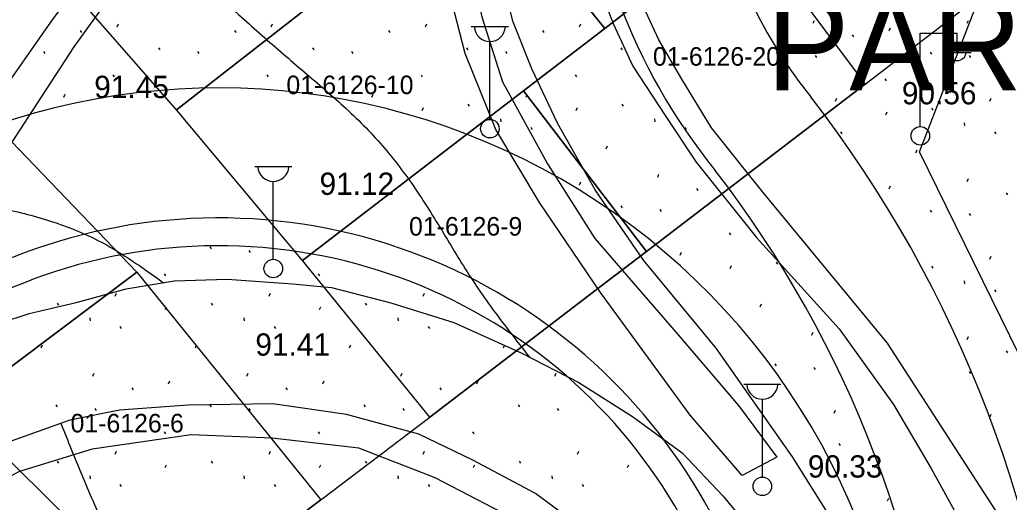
# Model space of a CAD drawing. Extents: x 412225 to 413380, y 4456471 to 4457189.
# Drawn here: x 412702.6 to 412755.9, y 4456794.8 to 4456820.8 of the extents above; entities that cross this region are included whole.
import ezdxf

# ---------------------------------------------------------------- set-up
doc = ezdxf.new("R2010")
doc.units = 0
for name, color, linetype in [('0_HALİHAZIR', 7, 'Continuous'), ('0_KADASTRO', 7, 'Continuous'), ('Level 28', 7, 'Continuous'), ('Level 41', 7, 'Continuous'), ('Level 62', 7, 'Continuous')]:
    doc.layers.add(name, color=color, linetype=linetype)

msp = doc.modelspace()

# ---------------------------------------------------------------- linework, layer by layer
at = {"layer": '0_HALİHAZIR'}
for p, q in [((412726.939, 4456820.419), (412728.939, 4456820.419)), ((412751.097, 4456815.057), (412751.097, 4456820.057)), ((412751.097, 4456820.057), (412753.097, 4456820.057)), ((412753.097, 4456819.057), (412753.097, 4456820.057)), ((412727.939, 4456815.419), (412727.939, 4456819.612)), ((412752.337, 4456819.017), (412753.837, 4456819.017)), ((412715.28, 4456812.885), (412717.28, 4456812.885)), ((412716.28, 4456807.885), (412716.28, 4456812.078)), ((412741.603, 4456801.157), (412743.603, 4456801.157)), ((412742.603, 4456796.157), (412742.603, 4456800.35))]:
    msp.add_line(p, q, dxfattribs=at)
for points in [[(412760.373, 4456785.966), (412755.877, 4456793.263), (412749.335, 4456803.374), (412742.642, 4456811.478), (412739.862, 4456814.971), (412738.262, 4456817.594), (412737.031, 4456819.713), (412736.098, 4456821.721), (412735.579, 4456823.456), (412735.108, 4456825.306), (412734.831, 4456827.422), (412734.925, 4456833.324), (412735.026, 4456838.799), (412735.202, 4456840.215), (412735.849, 4456842.099), (412738.974, 4456847.552), (412740.649, 4456849.91), (412742.252, 4456851.528), (412746.139, 4456854.363), (412763.49, 4456867.924)], [(412730.764, 4456849.286), (412730.337, 4456849.28), (412730.271, 4456849.279), (412723.738, 4456843.069), (412719.786, 4456839.083), (412714.266, 4456833.315), (412710.871, 4456829.468), (412707.484, 4456825.03), (412704.294, 4456820.661), (412701.315, 4456816.426)], [(412729.743, 4456848.041), (412728.044, 4456845.123), (412727.141, 4456842.76), (412726.697, 4456840.567), (412726.467, 4456838.312), (412726.365, 4456834.037), (412726.497, 4456828.401), (412726.842, 4456823.952), (412727.51, 4456820.937), (412728.614, 4456817.436), (412731.045, 4456813.034), (412733.586, 4456809.011), (412738.184, 4456803.688), (412741.328, 4456800.003), (412743.39, 4456797.222)], [(412743.39, 4456797.222), (412741.515, 4456796.241), (412738.722, 4456799.488), (412733.892, 4456806.09), (412730.615, 4456810.94), (412728.257, 4456814.883), (412726.602, 4456818.968), (412725.626, 4456822.816), (412725.309, 4456826.461), (412724.866, 4456832.026), (412724.853, 4456838.502), (412724.965, 4456840.986), (412724.961, 4456841.216), (412724.846, 4456841.263), (412724.295, 4456840.68), (412719.049, 4456835.278), (412713.69, 4456829.726), (412709.488, 4456824.815), (412705.542, 4456819.333), (412699.401, 4456809.924), (412696.006, 4456803.793), (412694.851, 4456801.916)], [(412744.223, 4456797.253), (412740.109, 4456803.098), (412736.206, 4456807.836), (412733.606, 4456811.631), (412731.579, 4456815.223), (412730.199, 4456818.139), (412729.167, 4456820.701), (412728.454, 4456823.692), (412727.969, 4456826.751), (412727.69, 4456831.331), (412727.675, 4456834.56), (412727.924, 4456837.63)], [(412733.225, 4456825.866), (412733.482, 4456824.012), (412733.902, 4456822.309), (412734.568, 4456820.576), (412735.637, 4456818.291), (412737.369, 4456815.621), (412739.05, 4456813.114), (412742.281, 4456809.052), (412746.742, 4456804.137), (412749.662, 4456800.071), (412751.685, 4456796.616), (412753.981, 4456792.458), (412756.178, 4456787.214), (412757.393, 4456782.844), (412758.078, 4456778.712), (412758.827, 4456773.578), (412759.728, 4456764.781), (412760.292, 4456756.571), (412760.81, 4456747.062), (412760.829, 4456740.11), (412760.279, 4456731.686), (412759.349, 4456724.473), (412758.169, 4456718.621)], [(412760.307, 4456794.839), (412751.057, 4456813.672), (412754.034, 4456821.358), (412761.231, 4456823.528)], [(412700.133, 4456803.982), (412703.143, 4456804.963), (412705.665, 4456805.559), (412708.367, 4456806.289), (412710.941, 4456806.721), (412713.8, 4456806.812), (412717.321, 4456806.568), (412719.411, 4456806.369), (412722.612, 4456805.544), (412725.997, 4456804.476), (412729.654, 4456802.82), (412732.734, 4456801.255), (412735.621, 4456799.423), (412738.296, 4456797.457), (412740.499, 4456795.123), (412742.508, 4456792.687)], [(412733.137, 4456793.23), (412730.395, 4456795.277), (412727.016, 4456797.068), (412724.119, 4456798.472), (412720.224, 4456799.533), (412716.255, 4456800.099), (412711.703, 4456800.032), (412708.008, 4456799.765), (412705.337, 4456799.216), (412701.397, 4456797.827), (412697.453, 4456795.517), (412694.9, 4456793.639)], [(412742.95, 4456768.054), (412742.709, 4456772.16), (412741.745, 4456776.255), (412740.013, 4456781.161), (412737.651, 4456785.317), (412735.352, 4456788.538), (412732.317, 4456791.501), (412728.579, 4456794.241), (412724.985, 4456796.111), (412720.885, 4456797.711), (412716.226, 4456798.251), (412711.867, 4456798.434), (412706.537, 4456797.665), (412702.626, 4456796.458), (412698.189, 4456794.174), (412694.709, 4456791.591), (412690.527, 4456787.602), (412688.224, 4456784.396), (412687.256, 4456781.998), (412683.814, 4456771.248), (412682.374, 4456765.211), (412680.786, 4456754.718)], [(412746.252, 4456794.007), (412744.223, 4456797.253)]]:
    msp.add_lwpolyline(points, dxfattribs=at)
for centre in [(412727.939, 4456814.919), (412751.107, 4456814.533), (412716.28, 4456807.385), (412742.603, 4456795.657)]:
    msp.add_circle(centre, 0.5, dxfattribs=at)
for centre, radius, start, end in [((412727.939, 4456820.449), 0.837, 183.298, 356.9072), ((412753.097, 4456819.061), 0.474, 184.8384, 355.1464), ((412716.28, 4456812.914), 0.837, 183.298, 356.9072), ((412742.603, 4456801.186), 0.837, 183.298, 356.9072)]:
    msp.add_arc(centre, radius, start, end, dxfattribs=at)
for points in [[(412709.176, 4456827.248), (412710.853, 4456824.869), (412712.787, 4456822.609), (412714.975, 4456820.561), (412717.233, 4456818.587), (412719.504, 4456816.626), (412721.659, 4456814.552), (412723.514, 4456812.265), (412725.151, 4456809.766), (412726.712, 4456807.209), (412728.417, 4456804.754), (412730.071, 4456802.608)], [(412698.192, 4456811.16), (412701.089, 4456810.738), (412703.944, 4456810.05), (412706.673, 4456808.987), (412709.226, 4456807.436), (412710.367, 4456806.625)], [(412704.847, 4456799.043), (412705.974, 4456796.274), (412707.165, 4456793.522), (412708.403, 4456790.789), (412709.584, 4456788.033), (412710.679, 4456785.242), (412711.666, 4456782.41), (412712.542, 4456779.544), (412713.326, 4456776.649), (412714.047, 4456773.737), (412714.748, 4456770.82), (412715.437, 4456767.9), (412716.115, 4456764.978), (412716.737, 4456762.044), (412717.218, 4456759.09), (412717.479, 4456756.11), (412717.34, 4456753.142), (412716.635, 4456750.305), (412715.242, 4456747.748), (412713.201, 4456745.661), (412710.668, 4456744.282), (412707.846, 4456743.729), (412704.882, 4456743.826), (412701.912, 4456744.245), (412698.942, 4456744.659), (412695.964, 4456745.019), (412692.983, 4456745.358), (412689.997, 4456745.579), (412687.132, 4456745.247), (412684.343, 4456744.37), (412681.692, 4456742.971), (412679.584, 4456741.797)]]:
    msp.add_spline(points, degree=3, dxfattribs=at)
at = {"layer": '0_KADASTRO'}
for points in [[(412702.153, 4456826.138), (412710.476, 4456837.996), (412716.642, 4456831.825), (412722.62, 4456824.897), (412719.989, 4456822.869), (412718.224, 4456821.519), (412711.069, 4456815.928)], [(412670.548, 4456829.23), (412680.217, 4456837.153), (412708.938, 4456807.193), (412702.49, 4456802.338), (412699.232, 4456799.885), (412694.38, 4456805.035), (412692.977, 4456806.46)], [(412727.419, 4456828.623), (412729.059, 4456829.915), (412734.537, 4456834.228), (412734.982, 4456834.578), (412741.576, 4456826.114), (412734.133, 4456820.322), (412730.703, 4456824.563), (412728.394, 4456827.418)], [(412673.155, 4456760.386), (412710.52, 4456788.649), (412718.832, 4456794.936), (412724.702, 4456799.376), (412733.822, 4456806.36), (412736.373, 4456808.313), (412748.14, 4456817.324), (412752.117, 4456820.369), (412752.765, 4456820.865), (412764.736, 4456830.001), (412767.728, 4456825.718), (412770.674, 4456821.667), (412779.346, 4456806.615), (412763.366, 4456796.695), (412758.704, 4456793.802), (412755.666, 4456791.916), (412701.697, 4456758.415), (412693.721, 4456753.465), (412689.243, 4456750.764), (412683.853, 4456747.515)], [(412711.069, 4456815.928), (412718.224, 4456821.519), (412719.989, 4456822.869), (412722.62, 4456824.897), (412724.985, 4456826.734), (412727.419, 4456828.623), (412728.394, 4456827.418), (412730.703, 4456824.563), (412734.133, 4456820.322), (412729.747, 4456816.957), (412728.055, 4456815.66), (412725.052, 4456813.356), (412717.845, 4456807.828)], [(412729.747, 4456816.957), (412734.133, 4456820.322), (412741.576, 4456826.114), (412748.14, 4456817.324), (412736.373, 4456808.313)], [(412717.845, 4456807.828), (412725.052, 4456813.356), (412728.055, 4456815.66), (412729.747, 4456816.957), (412736.373, 4456808.313), (412733.822, 4456806.36), (412724.702, 4456799.376)], [(412699.232, 4456799.885), (412702.49, 4456802.338), (412708.938, 4456807.193), (412718.832, 4456794.936), (412710.52, 4456788.649), (412707.219, 4456791.935)]]:
    msp.add_lwpolyline(points, close=True, dxfattribs=at)
at = {"layer": 'Level 41'}
for p, q in [((412707.881, 4456820.408), (412707.952, 4456820.568)), ((412716.174, 4456820.408), (412716.245, 4456820.568)), ((412724.467, 4456820.408), (412724.538, 4456820.568)), ((412732.76, 4456820.408), (412732.831, 4456820.568)), ((412745.341, 4456820.593), (412745.411, 4456820.753)), ((412753.634, 4456820.593), (412753.704, 4456820.753)), ((412705.893, 4456820.2), (412705.964, 4456820.094)), ((412714.186, 4456820.2), (412714.257, 4456820.094)), ((412722.479, 4456820.2), (412722.55, 4456820.094)), ((412730.772, 4456820.2), (412730.843, 4456820.094)), ((412747.436, 4456819.977), (412747.507, 4456819.871)), ((412749.424, 4456820.185), (412749.495, 4456820.345)), ((412755.729, 4456819.977), (412755.8, 4456819.871)), ((412703.907, 4456819.079), (412703.978, 4456818.972)), ((412710.101, 4456819.271), (412710.172, 4456819.164)), ((412712.2, 4456819.079), (412712.271, 4456818.972)), ((412718.394, 4456819.271), (412718.465, 4456819.164)), ((412720.493, 4456819.079), (412720.564, 4456818.972)), ((412726.687, 4456819.271), (412726.758, 4456819.164)), ((412728.786, 4456819.079), (412728.857, 4456818.972)), ((412734.98, 4456819.271), (412735.051, 4456819.164)), ((412743.351, 4456819.048), (412743.422, 4456818.941)), ((412751.644, 4456819.048), (412751.715, 4456818.941)), ((412745.45, 4456818.856), (412745.521, 4456818.749)), ((412753.743, 4456818.856), (412753.814, 4456818.749)), ((412707.645, 4456817.818), (412707.716, 4456817.711)), ((412715.938, 4456817.818), (412716.009, 4456817.711)), ((412724.231, 4456817.818), (412724.302, 4456817.711)), ((412732.524, 4456817.818), (412732.595, 4456817.711)), ((412749.188, 4456817.595), (412749.259, 4456817.488)), ((412705.004, 4456816.625), (412705.075, 4456816.784)), ((412721.59, 4456816.625), (412721.661, 4456816.784)), ((412729.883, 4456816.625), (412729.954, 4456816.784)), ((412726.754, 4456816.241), (412726.825, 4456816.134)), ((412735.047, 4456816.241), (412735.118, 4456816.134)), ((412746.547, 4456816.402), (412746.618, 4456816.561)), ((412754.84, 4456816.402), (412754.911, 4456816.561)), ((412724.289, 4456815.896), (412724.361, 4456816.056)), ((412732.582, 4456815.896), (412732.654, 4456816.056)), ((412749.246, 4456815.673), (412749.318, 4456815.833)), ((412751.711, 4456816.018), (412751.782, 4456815.911)), ((412728.512, 4456815.45), (412728.53, 4456815.29)), ((412736.805, 4456815.45), (412736.823, 4456815.29)), ((412753.469, 4456815.227), (412753.487, 4456815.067)), ((412730.142, 4456814.98), (412730.212, 4456814.873)), ((412738.435, 4456814.98), (412738.505, 4456814.873)), ((412746.806, 4456814.757), (412746.876, 4456814.65)), ((412755.099, 4456814.757), (412755.169, 4456814.65)), ((412734.198, 4456813.836), (412734.27, 4456813.996)), ((412750.862, 4456813.613), (412750.934, 4456813.773)), ((412732.76, 4456811.898), (412732.831, 4456812.058)), ((412736.97, 4456812.306), (412737.04, 4456812.466)), ((412753.634, 4456812.083), (412753.704, 4456812.243)), ((412739.065, 4456811.69), (412739.136, 4456811.584)), ((412749.424, 4456811.675), (412749.495, 4456811.835)), ((412755.729, 4456811.467), (412755.8, 4456811.361)), ((412734.98, 4456810.761), (412735.051, 4456810.654)), ((412737.079, 4456810.569), (412737.15, 4456810.462)), ((412751.644, 4456810.538), (412751.715, 4456810.431)), ((412753.743, 4456810.346), (412753.814, 4456810.239)), ((412740.817, 4456809.308), (412740.888, 4456809.201)), ((412712.867, 4456808.548), (412712.938, 4456808.441)), ((412714.966, 4456808.356), (412715.037, 4456808.249)), ((412738.176, 4456808.115), (412738.247, 4456808.274)), ((412743.34, 4456807.731), (412743.411, 4456807.624)), ((412754.84, 4456807.892), (412754.911, 4456808.051)), ((412740.875, 4456807.386), (412740.947, 4456807.546)), ((412751.711, 4456807.508), (412751.782, 4456807.401)), ((412710.411, 4456807.095), (412710.482, 4456806.988)), ((412718.704, 4456807.095), (412718.775, 4456806.988)), ((412753.469, 4456806.717), (412753.487, 4456806.557)), ((412755.099, 4456806.247), (412755.169, 4456806.14)), ((412707.77, 4456805.902), (412707.841, 4456806.061)), ((412716.063, 4456805.902), (412716.134, 4456806.061)), ((412724.356, 4456805.902), (412724.427, 4456806.061)), ((412704.641, 4456805.518), (412704.712, 4456805.411)), ((412710.469, 4456805.173), (412710.541, 4456805.333)), ((412712.934, 4456805.518), (412713.005, 4456805.411)), ((412718.762, 4456805.173), (412718.834, 4456805.333)), ((412721.227, 4456805.518), (412721.298, 4456805.411)), ((412742.491, 4456805.326), (412742.563, 4456805.486)), ((412706.399, 4456804.727), (412706.417, 4456804.567)), ((412714.692, 4456804.727), (412714.71, 4456804.567)), ((412722.985, 4456804.727), (412723.003, 4456804.567)), ((412708.029, 4456804.257), (412708.099, 4456804.15)), ((412716.322, 4456804.257), (412716.392, 4456804.15)), ((412724.615, 4456804.257), (412724.685, 4456804.15)), ((412745.263, 4456803.796), (412745.333, 4456803.956)), ((412753.634, 4456803.573), (412753.704, 4456803.733)), ((412703.792, 4456803.113), (412703.864, 4456803.273)), ((412712.085, 4456803.113), (412712.157, 4456803.273)), ((412720.378, 4456803.113), (412720.45, 4456803.273)), ((412728.671, 4456803.113), (412728.743, 4456803.273)), ((412755.729, 4456802.957), (412755.8, 4456802.851)), ((412743.273, 4456802.251), (412743.344, 4456802.144)), ((412745.372, 4456802.059), (412745.443, 4456801.952)), ((412706.564, 4456801.583), (412706.634, 4456801.743)), ((412710.647, 4456801.175), (412710.718, 4456801.335)), ((412714.857, 4456801.583), (412714.927, 4456801.743)), ((412718.94, 4456801.175), (412719.011, 4456801.335)), ((412723.15, 4456801.583), (412723.22, 4456801.743)), ((412727.233, 4456801.175), (412727.304, 4456801.335)), ((412731.443, 4456801.583), (412731.513, 4456801.743)), ((412753.743, 4456801.836), (412753.814, 4456801.729)), ((412708.659, 4456800.967), (412708.73, 4456800.861)), ((412716.952, 4456800.967), (412717.023, 4456800.861)), ((412725.245, 4456800.967), (412725.316, 4456800.861)), ((412704.574, 4456800.038), (412704.645, 4456799.931)), ((412706.673, 4456799.846), (412706.744, 4456799.739)), ((412712.867, 4456800.038), (412712.938, 4456799.931)), ((412714.966, 4456799.846), (412715.037, 4456799.739)), ((412721.16, 4456800.038), (412721.231, 4456799.931)), ((412723.259, 4456799.846), (412723.33, 4456799.739)), ((412729.453, 4456800.038), (412729.524, 4456799.931)), ((412731.552, 4456799.846), (412731.623, 4456799.739)), ((412746.469, 4456799.605), (412746.54, 4456799.764)), ((412754.84, 4456799.382), (412754.911, 4456799.541)), ((412710.411, 4456798.585), (412710.482, 4456798.478)), ((412718.704, 4456798.585), (412718.775, 4456798.478)), ((412726.997, 4456798.585), (412727.068, 4456798.478)), ((412746.728, 4456797.96), (412746.798, 4456797.853)), ((412707.77, 4456797.392), (412707.841, 4456797.551)), ((412716.063, 4456797.392), (412716.134, 4456797.551)), ((412724.356, 4456797.392), (412724.427, 4456797.551)), ((412732.649, 4456797.392), (412732.72, 4456797.551)), ((412704.641, 4456797.008), (412704.712, 4456796.901)), ((412710.469, 4456796.663), (412710.541, 4456796.823)), ((412712.934, 4456797.008), (412713.005, 4456796.901)), ((412718.762, 4456796.663), (412718.834, 4456796.823)), ((412721.227, 4456797.008), (412721.298, 4456796.901)), ((412727.055, 4456796.663), (412727.127, 4456796.823)), ((412729.52, 4456797.008), (412729.591, 4456796.901)), ((412735.348, 4456796.663), (412735.42, 4456796.823)), ((412706.399, 4456796.217), (412706.417, 4456796.057)), ((412714.692, 4456796.217), (412714.71, 4456796.057)), ((412722.985, 4456796.217), (412723.003, 4456796.057)), ((412731.278, 4456796.217), (412731.296, 4456796.057)), ((412708.029, 4456795.747), (412708.099, 4456795.64)), ((412716.322, 4456795.747), (412716.392, 4456795.64)), ((412724.615, 4456795.747), (412724.685, 4456795.64)), ((412732.908, 4456795.747), (412732.978, 4456795.64)), ((412749.346, 4456794.878), (412749.407, 4456795.017))]:
    msp.add_line(p, q, dxfattribs=at)
at = {"layer": 'Level 62'}
for centre, radius, start, end in [((412765.539, 4456833.235), 32.739, 146.2474, 218.9313), ((412765.253, 4456832.813), 25.753, 146.2289, 218.9127), ((412849.607, 4456740.156), 171, 143.25075, 154.17269), ((412713.344, 4456780.112), 37, 4.1759, 116.1648), ((412692.59, 4456775.979), 66.5, 4.17592, 37.68876), ((412692.59, 4456775.979), 60, 4.17592, 37.68876), ((412713.344, 4456780.112), 30, 4.1759, 163.6574), ((412713.344, 4456780.112), 28.5, 4.1759, 163.6574)]:
    msp.add_arc(centre, radius, start, end, dxfattribs=at)

# ---------------------------------------------------------------- texts
at = {"layer": '0_HALİHAZIR'}
for s, p in [('91.45', (412706.643, 4456816.569)), ('90.56', (412750.113, 4456816.23)), ('91.12', (412718.772, 4456811.354)), ('91.41', (412715.316, 4456802.694)), ('90.33', (412745.052, 4456796.129))]:
    msp.add_text(s, height=1.2, dxfattribs=at).set_placement(p)
at = {"layer": '0_KADASTRO'}
for s, p in [('01-6126-20', (412736.716, 4456818.311)), ('01-6126-20', (412736.716, 4456818.311)), ('01-6126-10', (412716.986, 4456816.778)), ('01-6126-10', (412716.986, 4456816.778)), ('01-6126-9', (412723.586, 4456809.16)), ('01-6126-9', (412723.586, 4456809.16)), ('01-6126-6', (412705.369, 4456798.561)), ('01-6126-6', (412705.369, 4456798.561))]:
    msp.add_text(s, height=1, dxfattribs=at).set_placement(p)
at = {"layer": 'Level 28'}
msp.add_text('PARK', height=5, dxfattribs=at).set_placement((412742.828, 4456816.993))

doc.saveas('drawing.dxf')
